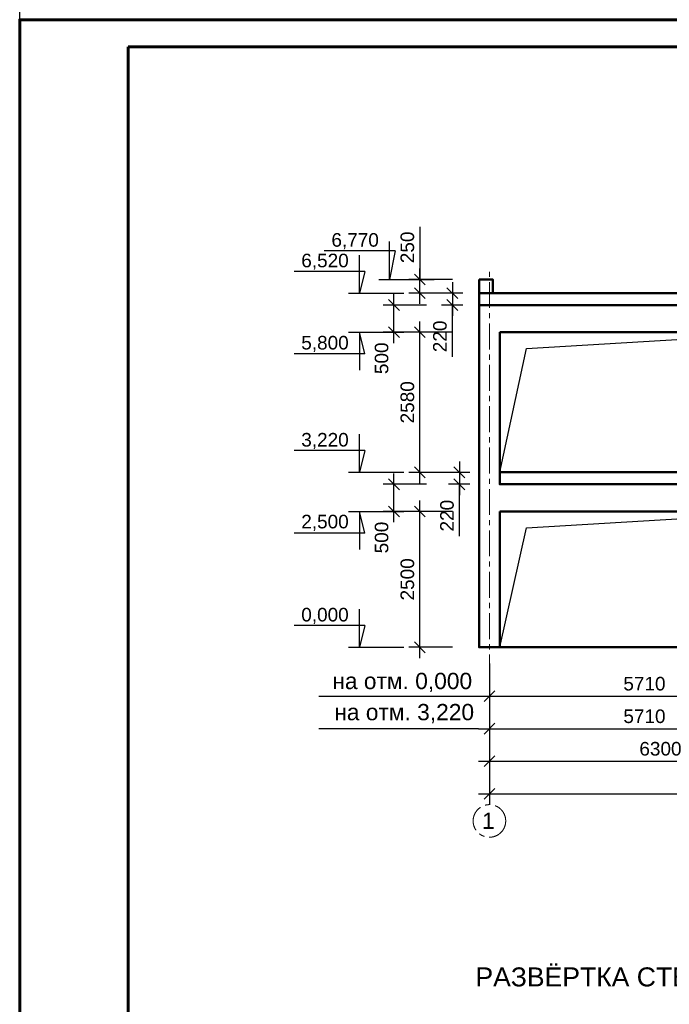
# Model space of a CAD drawing. Header units: millimetres. Extents: x 2063114 to 14983986, y -126020516 to 213791.
# Tile 417 of 656: x 2320392 to 2332358, y -883128 to -865001. Entities that reach past the tile are written whole.
import ezdxf

# ---------------------------------------------------------------- set-up
doc = ezdxf.new("R2010")
doc.units = ezdxf.units.MM
doc.linetypes.add('осевая', pattern=[50.8, 31.75, -6.35, 6.35, -6.35])
doc.layers.get('Defpoints').update_dxf_attribs({"color": 6, "lineweight": 35})
doc.layers.add('_print', color=6, linetype='Continuous', lineweight=60, plot=False)
doc.layers.add('OS', color=1, linetype='Continuous')
doc.layers.add('осевая', color=1, linetype='осевая')
doc.layers.add('РАЗМЕР АР', color=150, linetype='Continuous', lineweight=20)
doc.layers.add('сплошная_толстая', color=7, linetype='Continuous', lineweight=50)
doc.styles.get("Standard").update_dxf_attribs({"font": 'arial.ttf'})
doc.dimstyles.new('STANDARD$0', dxfattribs={"dimtxt": 250, "dimasz": 200, "dimexe": 200, "dimexo": 300, "dimgap": 100, "dimtad": 1, "dimdec": 0, "dimzin": 1, "dimdsep": 46, "dimtxsty": 'Standard', "dimblk1": 'OBLIQUE', "dimblk2": 'OBLIQUE', "dimsah": 1, "dimcen": 2.5, "dimdle": 200, "dimadec": 0, "dimazin": 0, "dimtfac": 1, "dimtdec": 0, "dimtmove": 0, "dimatfit": 3, "dimldrblk": 'OBLIQUE', "dimfxl": 600, "dimfxlon": 1, "dimtolj": 1, "dimtzin": 1, "dimarcsym": 0})

# ---------------------------------------------------------------- blocks, each defined once
blk = doc.blocks.new('*U1590')
at = {"color": 0, "ltscale": 25}
blk.add_lwpolyline([(-59400, 42000), (0, 42000), (0, 0), (-59400, 0)], close=True, dxfattribs=at)
at = {"color": 0, "lineweight": 60, "ltscale": 25}
blk.add_lwpolyline([(-57400, 41500), (-500, 41500), (-500, 500), (-57400, 500)], close=True, dxfattribs=at)
blk = doc.blocks.new('_Oblique')
at = {"color": 0, "linetype": 'ByBlock', "lineweight": -2}
blk.add_line((-0.5, -0.5), (0.5, 0.5), dxfattribs=at)
blk = doc.blocks.new('*D2456')
at = {"layer": 'Defpoints', "color": 0, "lineweight": 30, "transparency": 16777216}
for p in [(2327762, -874055), (2329235, -874055), (2328855, -876555)]:
    blk.add_point(p, dxfattribs=at)
at = {"layer": 'РАЗМЕР АР', "color": 0, "lineweight": -2, "transparency": 16777216}
for p, q in [((2327762, -876755), (2327762, -873855)), ((2328362, -874055), (2327562, -874055)), ((2328362, -876555), (2327562, -876555))]:
    blk.add_line(p, q, dxfattribs=at)
at = {"layer": 'РАЗМЕР АР', "color": 0, "lineweight": -2, "transparency": 16777216, "xscale": 200, "yscale": 200, "zscale": 200}
for p, rotation in [((2327762, -874055), 90), ((2327762, -876555), 270)]:
    blk.add_blockref('_Oblique', p, dxfattribs=dict(at, rotation=rotation))
at = {"layer": 'РАЗМЕР АР', "color": 0, "transparency": 16777216, "insert": (2327534, -875305), "char_height": 250, "attachment_point": 5, "rotation": 90}
blk.add_mtext('\\A1;2500', dxfattribs=at)
blk = doc.blocks.new('*D2457')
at = {"layer": 'Defpoints', "color": 0, "lineweight": 30, "transparency": 16777216}
for p in [(2327287, -873555), (2329235, -873555), (2329235, -874055)]:
    blk.add_point(p, dxfattribs=at)
at = {"layer": 'РАЗМЕР АР', "color": 0, "lineweight": -2, "transparency": 16777216}
for p, q in [((2327287, -874255), (2327287, -873355)), ((2327887, -873555), (2327087, -873555)), ((2327887, -874055), (2327087, -874055))]:
    blk.add_line(p, q, dxfattribs=at)
at = {"layer": 'РАЗМЕР АР', "color": 0, "lineweight": -2, "transparency": 16777216, "xscale": 200, "yscale": 200, "zscale": 200}
for p, rotation in [((2327287, -873555), 90), ((2327287, -874055), 270)]:
    blk.add_blockref('_Oblique', p, dxfattribs=dict(at, rotation=rotation))
at = {"layer": 'РАЗМЕР АР', "color": 0, "transparency": 16777216, "insert": (2327059, -874535), "char_height": 250, "attachment_point": 5, "rotation": 90}
blk.add_mtext('\\A1;500', dxfattribs=at)
blk = doc.blocks.new('*D2458')
at = {"layer": 'Defpoints', "color": 0, "lineweight": 30, "transparency": 16777216}
for p in [(2327762, -870755), (2329235, -870755), (2329235, -873335)]:
    blk.add_point(p, dxfattribs=at)
at = {"layer": 'РАЗМЕР АР', "color": 0, "lineweight": -2, "transparency": 16777216}
for p, q in [((2327762, -873535), (2327762, -870555)), ((2328362, -870755), (2327562, -870755)), ((2328362, -873335), (2327562, -873335))]:
    blk.add_line(p, q, dxfattribs=at)
at = {"layer": 'РАЗМЕР АР', "color": 0, "lineweight": -2, "transparency": 16777216, "xscale": 200, "yscale": 200, "zscale": 200}
for p, rotation in [((2327762, -870755), 90), ((2327762, -873335), 270)]:
    blk.add_blockref('_Oblique', p, dxfattribs=dict(at, rotation=rotation))
at = {"layer": 'РАЗМЕР АР', "color": 0, "transparency": 16777216, "insert": (2327534, -872045), "char_height": 250, "attachment_point": 5, "rotation": 90}
blk.add_mtext('\\A1;2580', dxfattribs=at)
blk = doc.blocks.new('*D2459')
at = {"layer": 'Defpoints', "color": 0, "lineweight": 30, "transparency": 16777216}
for p in [(2327287, -870255), (2328855, -870255), (2329235, -870755)]:
    blk.add_point(p, dxfattribs=at)
at = {"layer": 'РАЗМЕР АР', "color": 0, "lineweight": -2, "transparency": 16777216}
for p, q in [((2327287, -870955), (2327287, -870055)), ((2327887, -870255), (2327087, -870255)), ((2327887, -870755), (2327087, -870755))]:
    blk.add_line(p, q, dxfattribs=at)
at = {"layer": 'РАЗМЕР АР', "color": 0, "lineweight": -2, "transparency": 16777216, "xscale": 200, "yscale": 200, "zscale": 200}
for p, rotation in [((2327287, -870255), 90), ((2327287, -870755), 270)]:
    blk.add_blockref('_Oblique', p, dxfattribs=dict(at, rotation=rotation))
at = {"layer": 'РАЗМЕР АР', "color": 0, "transparency": 16777216, "insert": (2327059, -871235), "char_height": 250, "attachment_point": 5, "rotation": 90}
blk.add_mtext('\\A1;500', dxfattribs=at)
blk = doc.blocks.new('*D2460')
at = {"layer": 'Defpoints', "color": 0, "lineweight": 30, "transparency": 16777216}
for p in [(2328855, -870035), (2328362, -870255), (2328855, -870255)]:
    blk.add_point(p, dxfattribs=at)
at = {"layer": 'РАЗМЕР АР', "color": 0, "lineweight": -2, "transparency": 16777216}
for p, q in [((2328362, -869835), (2328362, -870455)), ((2328555, -870035), (2328162, -870035)), ((2328555, -870255), (2328162, -870255)), ((2328362, -871210), (2328362, -870255))]:
    blk.add_line(p, q, dxfattribs=at)
at = {"layer": 'РАЗМЕР АР', "color": 0, "lineweight": -2, "transparency": 16777216, "xscale": 200, "yscale": 200, "zscale": 200}
for p, rotation in [((2328362, -870035), 90), ((2328362, -870255), 270)]:
    blk.add_blockref('_Oblique', p, dxfattribs=dict(at, rotation=rotation))
at = {"layer": 'РАЗМЕР АР', "color": 0, "transparency": 16777216, "insert": (2328134, -870832), "char_height": 250, "attachment_point": 5, "rotation": 90}
blk.add_mtext('\\A1;220', dxfattribs=at)
blk = doc.blocks.new('*D2461')
at = {"layer": 'Defpoints', "color": 0, "lineweight": 30, "transparency": 16777216}
for p in [(2327762, -869785), (2328855, -869785, 8), (2328855, -870035)]:
    blk.add_point(p, dxfattribs=at)
at = {"layer": 'РАЗМЕР АР', "color": 0, "lineweight": -2, "transparency": 16777216}
for p, q in [((2327762, -868815), (2327762, -869785)), ((2327762, -870235), (2327762, -869585)), ((2328362, -869785), (2327562, -869785)), ((2328362, -870035), (2327562, -870035))]:
    blk.add_line(p, q, dxfattribs=at)
at = {"layer": 'РАЗМЕР АР', "color": 0, "lineweight": -2, "transparency": 16777216, "xscale": 200, "yscale": 200, "zscale": 200}
for p, rotation in [((2327762, -869785), 90), ((2327762, -870035), 270)]:
    blk.add_blockref('_Oblique', p, dxfattribs=dict(at, rotation=rotation))
at = {"layer": 'РАЗМЕР АР', "color": 0, "transparency": 16777216, "insert": (2327534, -869193), "char_height": 250, "attachment_point": 5, "rotation": 90}
blk.add_mtext('\\A1;250', dxfattribs=at)
blk = doc.blocks.new('*D2462')
at = {"layer": 'Defpoints', "color": 0, "lineweight": 30, "transparency": 16777216}
for p in [(2329045, -876555), (2335345, -876555), (2335345, -878653)]:
    blk.add_point(p, dxfattribs=at)
at = {"layer": 'РАЗМЕР АР', "color": 0, "lineweight": -2, "transparency": 16777216}
for p, q in [((2329045, -878053), (2329045, -878853)), ((2335345, -878053), (2335345, -878853)), ((2328845, -878653), (2335545, -878653))]:
    blk.add_line(p, q, dxfattribs=at)
at = {"layer": 'РАЗМЕР АР', "color": 0, "lineweight": -2, "transparency": 16777216, "xscale": 200, "yscale": 200, "zscale": 200, "rotation": 180}
blk.add_blockref('_Oblique', (2329045, -878653), dxfattribs=at)
at = {"layer": 'РАЗМЕР АР', "color": 0, "lineweight": -2, "transparency": 16777216, "xscale": 200, "yscale": 200, "zscale": 200}
blk.add_blockref('_Oblique', (2335345, -878653), dxfattribs=at)
at = {"layer": 'РАЗМЕР АР', "color": 0, "transparency": 16777216, "insert": (2332195, -878425), "char_height": 250, "attachment_point": 5}
blk.add_mtext('\\A1;6300', dxfattribs=at)
blk = doc.blocks.new('*D2463')
at = {"layer": 'Defpoints', "color": 0, "lineweight": 30, "transparency": 16777216}
for p in [(2329045, -875934), (2357145, -876555), (2357145, -879253)]:
    blk.add_point(p, dxfattribs=at)
at = {"layer": 'РАЗМЕР АР', "color": 0, "lineweight": -2, "transparency": 16777216}
for p, q in [((2329045, -878653), (2329045, -879453)), ((2357145, -878653), (2357145, -879453)), ((2328845, -879253), (2357345, -879253))]:
    blk.add_line(p, q, dxfattribs=at)
at = {"layer": 'РАЗМЕР АР', "color": 0, "lineweight": -2, "transparency": 16777216, "xscale": 200, "yscale": 200, "zscale": 200, "rotation": 180}
blk.add_blockref('_Oblique', (2329045, -879253), dxfattribs=at)
at = {"layer": 'РАЗМЕР АР', "color": 0, "lineweight": -2, "transparency": 16777216, "xscale": 200, "yscale": 200, "zscale": 200}
blk.add_blockref('_Oblique', (2357145, -879253), dxfattribs=at)
at = {"layer": 'РАЗМЕР АР', "color": 0, "transparency": 16777216, "insert": (2343095, -879025), "char_height": 250, "attachment_point": 5}
blk.add_mtext('\\A1;28100', dxfattribs=at)
blk = doc.blocks.new('*D2468')
at = {"layer": 'Defpoints', "color": 0, "lineweight": 30, "transparency": 16777216}
for p in [(2328985, -873335), (2328492, -873555), (2328985, -873555)]:
    blk.add_point(p, dxfattribs=at)
at = {"layer": 'РАЗМЕР АР', "color": 0, "lineweight": -2, "transparency": 16777216}
for p, q in [((2328492, -873135), (2328492, -873755)), ((2328685, -873335), (2328292, -873335)), ((2328685, -873555), (2328292, -873555)), ((2328492, -874510), (2328492, -873555))]:
    blk.add_line(p, q, dxfattribs=at)
at = {"layer": 'РАЗМЕР АР', "color": 0, "lineweight": -2, "transparency": 16777216, "xscale": 200, "yscale": 200, "zscale": 200}
for p, rotation in [((2328492, -873335), 90), ((2328492, -873555), 270)]:
    blk.add_blockref('_Oblique', p, dxfattribs=dict(at, rotation=rotation))
at = {"layer": 'РАЗМЕР АР', "color": 0, "transparency": 16777216, "insert": (2328264, -874132), "char_height": 250, "attachment_point": 5, "rotation": 90}
blk.add_mtext('\\A1;220', dxfattribs=at)
blk = doc.blocks.new('*D2436')
at = {"layer": 'Defpoints', "color": 0, "lineweight": 30, "transparency": 16777216}
for p in [(2329045, -876555), (2334755, -876555), (2334755, -878055)]:
    blk.add_point(p, dxfattribs=at)
at = {"layer": 'РАЗМЕР АР', "color": 0, "lineweight": -2, "transparency": 16777216}
for p, q in [((2329045, -877455), (2329045, -878255)), ((2334755, -877455), (2334755, -878255)), ((2328845, -878055), (2334955, -878055))]:
    blk.add_line(p, q, dxfattribs=at)
at = {"layer": 'РАЗМЕР АР', "color": 0, "lineweight": -2, "transparency": 16777216, "xscale": 200, "yscale": 200, "zscale": 200, "rotation": 180}
blk.add_blockref('_Oblique', (2329045, -878055), dxfattribs=at)
at = {"layer": 'РАЗМЕР АР', "color": 0, "lineweight": -2, "transparency": 16777216, "xscale": 200, "yscale": 200, "zscale": 200}
blk.add_blockref('_Oblique', (2334755, -878055), dxfattribs=at)
at = {"layer": 'РАЗМЕР АР', "color": 0, "transparency": 16777216, "insert": (2331900, -877827), "char_height": 250, "attachment_point": 5}
blk.add_mtext('\\A1;5710', dxfattribs=at)
blk = doc.blocks.new('*D2437')
at = {"layer": 'Defpoints', "color": 0, "lineweight": 30, "transparency": 16777216}
for p in [(2329045, -876555), (2334755, -876555), (2334755, -877455)]:
    blk.add_point(p, dxfattribs=at)
at = {"layer": 'РАЗМЕР АР', "color": 0, "lineweight": -2, "transparency": 16777216}
for p, q in [((2329045, -876855), (2329045, -877655)), ((2334755, -876855), (2334755, -877655)), ((2328845, -877455), (2334955, -877455))]:
    blk.add_line(p, q, dxfattribs=at)
at = {"layer": 'РАЗМЕР АР', "color": 0, "lineweight": -2, "transparency": 16777216, "xscale": 200, "yscale": 200, "zscale": 200, "rotation": 180}
blk.add_blockref('_Oblique', (2329045, -877455), dxfattribs=at)
at = {"layer": 'РАЗМЕР АР', "color": 0, "lineweight": -2, "transparency": 16777216, "xscale": 200, "yscale": 200, "zscale": 200}
blk.add_blockref('_Oblique', (2334755, -877455), dxfattribs=at)
at = {"layer": 'РАЗМЕР АР', "color": 0, "transparency": 16777216, "insert": (2331900, -877227), "char_height": 250, "attachment_point": 5}
blk.add_mtext('\\A1;5710', dxfattribs=at)

msp = doc.modelspace()

# ---------------------------------------------------------------- linework, layer by layer
at = {"ltscale": 0.001}
for p, q in [((2327205.82689, -869784.51973), (2327205.82689, -869084.51973)), ((2327305.82689, -869255.61209), (2326001.0914, -869255.61209)), ((2326650.6827, -870034.51973), (2326650.6827, -869334.51973)), ((2327305.82689, -869255.61209), (2327205.82689, -869784.51973)), ((2326750.6827, -869634.51973), (2325445.94722, -869634.51973)), ((2326750.6827, -869634.51973), (2326650.6827, -870034.51973)), ((2326650.6827, -870754.51973), (2326650.6827, -871454.51973)), ((2326750.6827, -871154.51973), (2326650.6827, -870754.51973)), ((2326750.6827, -871154.51973), (2325445.94722, -871154.51973)), ((2326650.6827, -873334.51973), (2326650.6827, -872634.51973)), ((2326750.6827, -872934.51973), (2325445.94722, -872934.51973)), ((2326750.6827, -872934.51973), (2326650.6827, -873334.51973)), ((2326650.6827, -874054.51973), (2326650.6827, -874754.51973)), ((2326750.6827, -874454.51973), (2326650.6827, -874054.51973)), ((2326750.6827, -874454.51973), (2325445.94722, -874454.51973)), ((2326650.6827, -876554.51973), (2326650.6827, -875854.51973)), ((2326750.6827, -876154.51973), (2325445.94722, -876154.51973)), ((2326750.6827, -876154.51973), (2326650.6827, -876554.51973))]:
    msp.add_line(p, q, dxfattribs=at)
at = {"ltscale": 0.00075}
for p, q in [((2327005.82689, -869784.51973), (2328024.23703, -869784.51973)), ((2326450.6827, -870034.51973), (2327469.09284, -870034.51973)), ((2326450.6827, -870754.51973), (2327469.09284, -870754.51973)), ((2326450.6827, -870754.51973), (2327469.09284, -870754.51973)), ((2326450.6827, -873334.51973), (2327469.09284, -873334.51973)), ((2326450.6827, -874054.51973), (2327469.09284, -874054.51973)), ((2326450.6827, -876554.51973), (2327469.09284, -876554.51973))]:
    msp.add_line(p, q, dxfattribs=at)
for p, q in [((2325900.01679, -877452.54257), (2328844.66145, -877452.54257)), ((2325900.09575, -878052.54257), (2328844.7404, -878052.54257))]:
    msp.add_line(p, q)
at = {"ltscale": 150}
for points in [[(2329234.66143, -873334.51973), (2329728.46894, -871056.92674), (2334754.66143, -870754.51973)], [(2329234.66143, -876554.51973), (2329728.46894, -874356.92674), (2334754.66143, -874054.51973)]]:
    msp.add_lwpolyline(points, dxfattribs=at)
at = {"layer": '_print', "ltscale": 100}
msp.add_lwpolyline([(2379792.08613, -907001.43901), (2320392.08613, -907001.43901), (2320392.08613, -865001.43901), (2379792.08613, -865001.43901)], close=True, dxfattribs=at)
at = {"layer": 'OS', "linetype": 'осевая', "lineweight": 9, "ltscale": 15}
msp.add_line((2329044.7404, -879452.55212), (2329044.7404, -869634.51973), dxfattribs=at)
msp.add_circle((2329044.7404, -879752.55212), 300, dxfattribs=at)
at = {"layer": 'сплошная_толстая', "ltscale": 150}
for points in [[(2328854.66143, -869784.51973), (2329104.66143, -869784.51973), (2329104.66143, -870034.51973), (2328854.66143, -870034.51973)], [(2328854.66143, -870034.51973), (2357334.66143, -870034.51973), (2357334.66143, -876554.51973), (2328854.66143, -876554.51973)], [(2328854.66143, -870034.51973), (2357334.66143, -870034.51973), (2357334.66143, -870254.51973), (2328854.66143, -870254.51973)], [(2329234.66143, -870754.51973), (2335154.66143, -870754.51973), (2335154.66143, -873334.51973), (2329234.66143, -873334.51973)], [(2329234.66143, -873334.51973), (2335154.66143, -873334.51973), (2335154.66143, -873554.51973), (2329234.66143, -873554.51973)], [(2329234.66143, -874054.51973), (2335154.66143, -874054.51973), (2335154.66143, -876554.51973), (2329234.66143, -876554.51973)]]:
    msp.add_lwpolyline(points, close=True, dxfattribs=at)

# ---------------------------------------------------------------- block references
for p in [(2379792.08613, -865001.43901), (2379792.08613, -907001.43901)]:
    msp.add_blockref('*U1590', p)

# ---------------------------------------------------------------- texts
for s, insert, char_height, width, attachment_point in [('6,770', (2326570.96016, -869079.01064), 250, 1459.8696196, 5), ('6,520', (2326015.81598, -869457.91828), 250, 1459.8696196, 5), ('5,800', (2326015.81598, -870971.16328), 250, 1459.8696196, 5), ('3,220', (2326015.81598, -872757.91828), 250, 1459.8696196, 5), ('2,500', (2326015.81598, -874264.18308), 250, 1459.8696196, 5), ('0,000', (2326015.81598, -875977.91828), 250, 1459.8696196, 5), ('на отм. 0,000', (2326150.74907, -877025.66946), 300, 2560.6578404, 1), ('на отм. 3,220', (2326186.78555, -877598.62028), 300, 2560.6578404, 1)]:
    msp.add_mtext(s, dxfattribs=dict(insert=insert, char_height=char_height, width=width, attachment_point=attachment_point))
at = {"ltscale": 100, "insert": (2328714.23418, -882626.44613, -13.12578), "char_height": 350, "width": 7230.9965456, "attachment_point": 4}
msp.add_mtext('\\pi72.88231;РАЗВЁРТКА СТЕН ПО ОСИ "3"', dxfattribs=at)
at = {"layer": 'осевая', "insert": (2329025.89981, -879598.53797), "char_height": 300, "width": 255.0496237, "attachment_point": 2}
msp.add_mtext('1', dxfattribs=at)

# ---------------------------------------------------------------- dimensions: what is measured, and where the dimension line sits
at = {"layer": 'РАЗМЕР АР'}
for base, p1, p2, angle, picture, middle in [((2327761.87747, -869784.51973, -7.84509), (2328854.66143, -870034.51029, -7.84509), (2328854.66143, -869784.51973), 90, '*D2461', (2327768.76061, -869192.5579, -7.84509)), ((2328361.87747, -870254.51973), (2328854.66143, -870034.51973), (2328854.66143, -870254.51973), 270, '*D2460', (2328361.87747, -870832.40172)), ((2327286.87747, -870254.51973), (2329234.66143, -870754.51973), (2328854.66143, -870254.51973), 90, '*D2459', (2327286.87747, -871235.30076)), ((2328491.87747, -873554.51973), (2328984.66143, -873334.51973), (2328984.66143, -873554.51973), 270, '*D2468', (2328491.87747, -874132.40172)), ((2327286.87747, -873554.51973), (2329234.66143, -874054.51973), (2329234.66143, -873554.51973), 90, '*D2457', (2327286.87747, -874535.30076))]:
    dim = msp.add_linear_dim(base=base, p1=p1, p2=p2, angle=angle, dimstyle='STANDARD$0', override={"dimtmove": 1}, dxfattribs=at)
    dim.commit()
    dim.dimension.update_dxf_attribs({"geometry": picture, "text_midpoint": middle, "dimtype": 160})
for base, p1, p2, picture, middle in [((2327761.87747, -870754.51973), (2329234.66143, -873334.51973), (2329234.66143, -870754.51973), '*D2458', (2327534.23422, -872044.51973)), ((2327761.87747, -874054.51973), (2328854.66143, -876554.51973), (2329234.66143, -874054.51973), '*D2456', (2327534.23422, -875304.51973))]:
    dim = msp.add_linear_dim(base=base, p1=p1, p2=p2, angle=90, dimstyle='STANDARD$0', override={"dimtmove": 1}, dxfattribs=at)
    dim.commit()
    dim.dimension.update_dxf_attribs({"geometry": picture, "text_midpoint": middle})
for base, p1, p2, picture, middle in [((2357144.7404, -879252.55212), (2329044.7404, -875934.24126), (2357144.7404, -876554.51973), '*D2463', (2343094.7404, -879024.90888)), ((2335344.7404, -878652.55212), (2329044.66145, -876554.51973), (2335344.7404, -876554.51973), '*D2462', (2332194.70093, -878424.82361)), ((2334754.66143, -878054.51973), (2329044.66145, -876554.51973), (2334754.66143, -876554.51973), '*D2436', (2331899.66144, -877826.87648)), ((2334754.66143, -877454.51973), (2329044.66145, -876554.51973), (2334754.66143, -876554.51973), '*D2437', (2331899.66144, -877226.87648))]:
    dim = msp.add_linear_dim(base=base, p1=p1, p2=p2, dimstyle='STANDARD$0', override={"dimtmove": 1}, dxfattribs=at)
    dim.commit()
    dim.dimension.update_dxf_attribs({"geometry": picture, "text_midpoint": middle})

doc.saveas('drawing.dxf')
